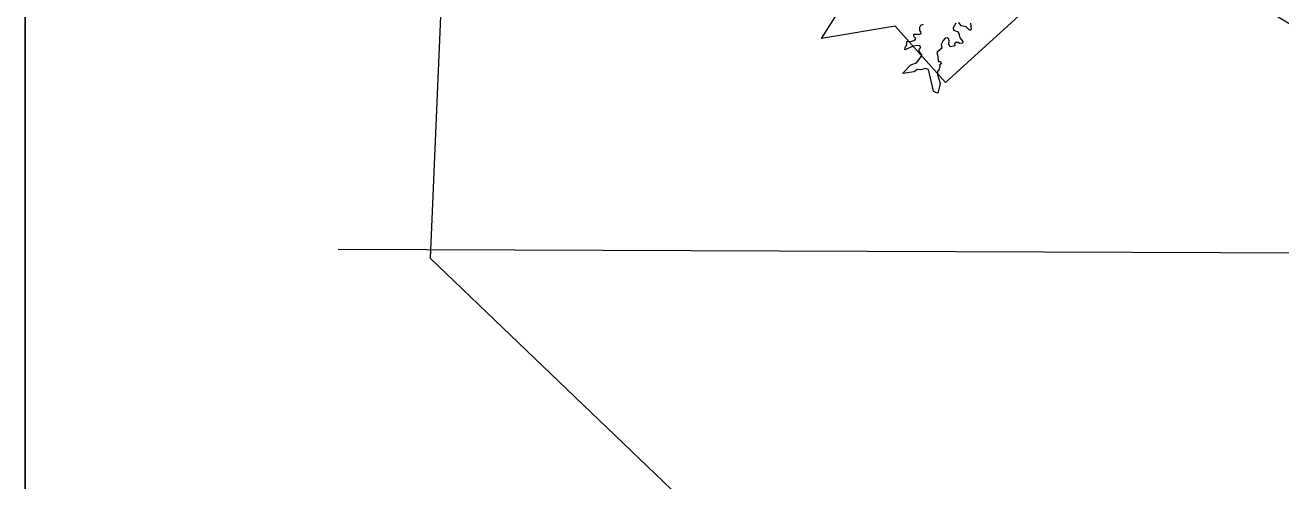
# Model space of a CAD drawing. Extents: x 553962 to 842807, y 8883888 to 9032388.
# Drawn here: x 797435 to 800942, y 9015600 to 9016872 of the extents above; entities that cross this region are included whole.
import ezdxf

# ---------------------------------------------------------------- set-up
doc = ezdxf.new("R2010")
doc.units = 0
doc.header["$LTSCALE"] = 20
for name, color, linetype, lineweight in [('1', 7, 'Continuous', 13), ('25', 7, 'Continuous', 13), ('40', 7, 'Continuous', 25), ('8', 7, 'Continuous', 13)]:
    doc.layers.add(name, color=color, linetype=linetype, lineweight=lineweight)

msp = doc.modelspace()

# ---------------------------------------------------------------- linework, layer by layer
at = {"layer": '1'}
msp.add_line((798309.18, 9016246.41), (835077.85, 9016113.99), dxfattribs=at)
at = {"layer": '25'}
for points in [[(799886.39, 9016737.52), (799886.27, 9016738.05), (799908.58, 9016761.32), (799924.31, 9016766.87), (799939.58, 9016786.2), (799939.57, 9016789.16), (799932.37, 9016798.74), (799932.37, 9016804.42), (799936.82, 9016809.33), (799933.61, 9016814.22), (799924.29, 9016814.43), (799912.9, 9016811.9), (799892.22, 9016802.35), (799893.7, 9016811.86), (799895.64, 9016813.21), (799897.73, 9016819.08), (799897.75, 9016825.47), (799899.23, 9016827.17), (799908.66, 9016825.5), (799919.84, 9016829.32), (799922.58, 9016834), (799916.66, 9016840.14), (799916.67, 9016846.3), (799932.79, 9016846.52), (799937.44, 9016849.26), (799937.03, 9016853.09), (799933.65, 9016856.71), (799933.86, 9016865.86), (799936.2, 9016871.14), (799943.83, 9016874.34)], [(799886.39, 9016737.52), (799886.27, 9016738.05), (799908.58, 9016761.32), (799924.31, 9016766.87), (799939.58, 9016786.2), (799939.57, 9016789.16), (799932.37, 9016798.74), (799932.37, 9016804.42), (799936.82, 9016809.33), (799933.61, 9016814.22), (799924.29, 9016814.43), (799912.9, 9016811.9), (799892.22, 9016802.35), (799893.7, 9016811.86), (799895.64, 9016813.21), (799897.73, 9016819.08), (799897.75, 9016825.47), (799899.23, 9016827.17), (799908.66, 9016825.5), (799919.84, 9016829.32), (799922.58, 9016834), (799916.66, 9016840.14), (799916.67, 9016846.3), (799932.79, 9016846.52), (799937.44, 9016849.26), (799937.03, 9016853.09), (799933.65, 9016856.71), (799933.86, 9016865.86), (799936.2, 9016871.14), (799943.83, 9016874.34)], [(800034.74, 9016877.28), (800026.9, 9016864.14), (800027.53, 9016857.17), (800038.98, 9016853.52), (800042.62, 9016848.19), (800045.18, 9016836.08), (800054.28, 9016825.92), (800052.81, 9016821.05), (800044.81, 9016820.17), (800040.89, 9016823.57), (800033.48, 9016822.93), (800030.94, 9016819.13), (800031.12, 9016813.8), (800018.83, 9016810.83), (800014.37, 9016817.41), (800015.63, 9016827.58), (800013.51, 9016834.18), (800009.82, 9016836.09), (800004.61, 9016834.82), (799999.05, 9016828.85), (799993.36, 9016817.91), (799994.8, 9016807.62), (799981.66, 9016794.88), (799983.77, 9016784.67), (799984.86, 9016770.46), (799990.56, 9016769.81), (799993.95, 9016766.85), (799988.47, 9016760.28), (799989.71, 9016755.8), (799988.02, 9016749.04), (799982.93, 9016742.61), (799983.35, 9016734.14), (799990.56, 9016708.67), (799984.32, 9016682.09)], [(800034.74, 9016877.28), (800026.9, 9016864.14), (800027.53, 9016857.17), (800038.98, 9016853.52), (800042.62, 9016848.19), (800045.18, 9016836.08), (800054.28, 9016825.92), (800052.81, 9016821.05), (800044.81, 9016820.17), (800040.89, 9016823.57), (800033.48, 9016822.93), (800030.94, 9016819.13), (800031.12, 9016813.8), (800018.83, 9016810.83), (800014.37, 9016817.41), (800015.63, 9016827.58), (800013.51, 9016834.18), (800009.82, 9016836.09), (800004.61, 9016834.82), (799999.05, 9016828.85), (799993.36, 9016817.91), (799994.8, 9016807.62), (799981.66, 9016794.88), (799983.77, 9016784.67), (799984.86, 9016770.46), (799990.56, 9016769.81), (799993.95, 9016766.85), (799988.47, 9016760.28), (799989.71, 9016755.8), (799988.02, 9016749.04), (799982.93, 9016742.61), (799983.35, 9016734.14), (799990.56, 9016708.67), (799984.32, 9016682.09)], [(800075.54, 9016876.88), (800076.79, 9016859.03), (800075.32, 9016857.35), (800072.36, 9016857.35), (800063.28, 9016866.86), (800048.78, 9016869.67), (800042.87, 9016879.35)], [(800075.54, 9016876.88), (800076.79, 9016859.03), (800075.32, 9016857.35), (800072.36, 9016857.35), (800063.28, 9016866.86), (800048.78, 9016869.67), (800042.87, 9016879.35)], [(799984.32, 9016682.09), (799984.17, 9016681.47), (799977.23, 9016683.62), (799971.57, 9016687.65), (799958.01, 9016747.76), (799949.63, 9016750.28), (799936.22, 9016747.1), (799926.02, 9016747.51), (799917.92, 9016740.94), (799886.6, 9016736.62), (799886.39, 9016737.52)], [(799984.32, 9016682.09), (799984.17, 9016681.47), (799977.23, 9016683.62), (799971.57, 9016687.65), (799958.01, 9016747.76), (799949.63, 9016750.28), (799936.22, 9016747.1), (799926.02, 9016747.51), (799917.92, 9016740.94), (799886.6, 9016736.62), (799886.39, 9016737.52)]]:
    msp.add_lwpolyline(points, dxfattribs=at)
at = {"layer": '40'}
msp.add_lwpolyline([(797435.44, 9026438.81), (836170.43, 9026438.81), (836170.43, 9003181.63), (797435.44, 9003181.63)], close=True, dxfattribs=at)
at = {"layer": '8'}
for points in [[(803105.06, 9023852.03), (802356.45, 9021885.92), (799923.45, 9019966.63), (798660.17, 9018421.83), (798566.59, 9016221.66), (799689.51, 9015144.98), (801131.82, 9014888.69), (801687.1, 9014931.42), (803105.06, 9013974.68), (805210.53, 9012944.81), (806146.3, 9012663.94)], [(805949.96, 9014683.49), (805075.1, 9014560.95), (803898.19, 9015538.22), (803022.21, 9015653.12), (801641.07, 9016894.94), (801019.92, 9016842.42), (800495.01, 9017157.53), (800005.09, 9016711.13), (799865.12, 9016868.68), (799658.86, 9016834.65), (799912.91, 9017234.09), (800045.16, 9018248.47), (800853.48, 9018666.68), (801389.4, 9019718.18), (802864.91, 9020198.66), (804512.59, 9022148.37), (804596.1, 9023011.85)]]:
    msp.add_lwpolyline(points, dxfattribs=at)

doc.saveas('drawing.dxf')
